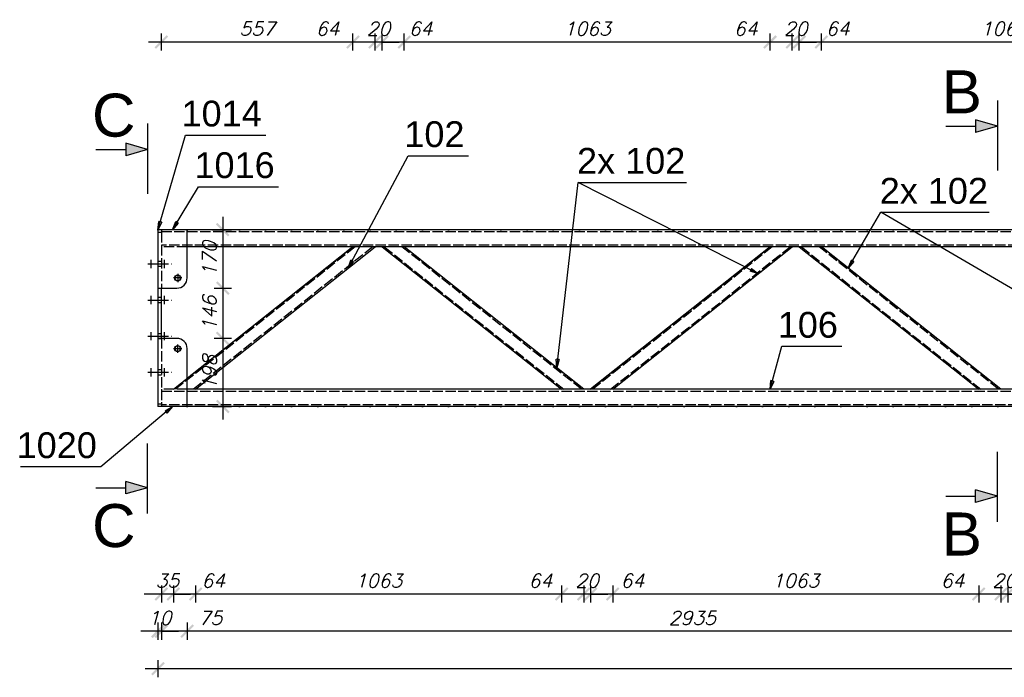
# Model space of a CAD drawing. Header units: millimetres. Extents: x 1814 to 94182, y 11562 to 49454.
# Tile 339 of 656: x 27329 to 27615, y 20967 to 21158. Entities that reach past the tile are written whole.
import ezdxf

# ---------------------------------------------------------------- set-up
doc = ezdxf.new("R2010")
doc.units = ezdxf.units.MM
doc.linetypes.add('ACAD_ISO02W100', pattern=[15, 12, -3])
doc.linetypes.add('ACAD_ISO04W100', pattern=[30, 24, -3, 0, -3])
doc.layers.add('wymiar', color=135, linetype='Continuous', lineweight=9)
doc.styles.add('ARIAL', font='arial.ttf')
doc.styles.add('CutSymbolDown', font='arial.ttf', dxfattribs={"height": 5})
doc.styles.add('CutSymbolUp', font='arial.ttf', dxfattribs={"height": 5})
doc.styles.add('WYMIARY', font='simplex.shx', dxfattribs={"oblique": 15})
doc.dimstyles.new('1-25', dxfattribs={"dimscale": 25, "dimtxt": 0.16, "dimasz": 0.2, "dimexe": 0.1, "dimexo": 0.1, "dimgap": 0.075, "dimtad": 1, "dimdec": 0, "dimlfac": 10, "dimrnd": 0.01, "dimzin": 9, "dimtxsty": 'WYMIARY', "dimblk": 'ARCHTICK', "dimcen": 0.2, "dimdle": 0.15, "dimadec": 1, "dimazin": 1, "dimtfac": 1, "dimtdec": 0, "dimtix": 1, "dimtmove": 2, "dimatfit": 3, "dimldrblk": 'ARCHTICK', "dimfxl": 0, "dimarcsym": 0})

# ---------------------------------------------------------------- blocks, each defined once
blk = doc.blocks.new('sectionup')
blk.add_hatch(color=256).paths.add_polyline_path([(-2.55, 0.73), (-2.55, -0.73), (0, 0)])
at = {"color": 7, "linetype": 'Continuous'}
for p, q in [((0, 3), (0, -5.15)), ((-6, 0), (-2.55, 0))]:
    blk.add_line(p, q, dxfattribs=at)
for p, q in [((0, 0), (-2.55, 0.73)), ((-2.55, 0.73), (-2.55, -0.73)), ((0, 0), (-2.55, -0.73))]:
    blk.add_line(p, q)
blk = doc.blocks.new('sectiondown')
blk.add_hatch(color=256).paths.add_polyline_path([(0, 0), (-2.55, 0.73), (-2.55, -0.73)])
at = {"color": 7, "linetype": 'Continuous'}
for p, q in [((0, -3), (0, 5.15)), ((-6, 0), (-2.55, 0))]:
    blk.add_line(p, q, dxfattribs=at)
for p, q in [((0, 0), (-2.55, 0.73)), ((-2.55, -0.73), (-2.55, 0.73)), ((0, 0), (-2.55, -0.73))]:
    blk.add_line(p, q)
blk = doc.blocks.new('_ARCHTICK')
at = {"color": 0, "linetype": 'ByBlock', "lineweight": -2}
blk.add_solid([(0.398, 0.309), (0.309, 0.398), (-0.309, -0.398), (-0.398, -0.309)], dxfattribs=at)
blk = doc.blocks.new('*D2713')
at = {"layer": 'Defpoints', "color": 0}
for p in [(27561.96, 21151.56), (27561.96, 21092.02), (27668.26, 21092.02)]:
    blk.add_point(p, dxfattribs=at)
at = {"layer": 'wymiar', "color": 0, "lineweight": -2}
for p, q in [((27561.96, 21149.06), (27561.96, 21154.06)), ((27668.26, 21149.06), (27668.26, 21154.06)), ((27672.01, 21151.56), (27558.21, 21151.56))]:
    blk.add_line(p, q, dxfattribs=at)
at = {"layer": 'wymiar', "color": 0, "lineweight": -2, "xscale": 5, "yscale": 5, "zscale": 5, "rotation": 180}
blk.add_blockref('_ARCHTICK', (27561.96, 21151.56), dxfattribs=at)
at = {"layer": 'wymiar', "color": 0, "lineweight": -2, "xscale": 5, "yscale": 5, "zscale": 5}
blk.add_blockref('_ARCHTICK', (27668.26, 21151.56), dxfattribs=at)
at = {"layer": 'wymiar', "color": 0, "insert": (27615.11, 21155.44), "char_height": 4, "attachment_point": 5, "style": 'WYMIARY'}
blk.add_mtext('1063', dxfattribs=at)
blk = doc.blocks.new('*D2714')
at = {"layer": 'Defpoints', "color": 0}
for p in [(27555.53, 21151.56), (27555.53, 21092.02), (27561.96, 21092.02)]:
    blk.add_point(p, dxfattribs=at)
at = {"layer": 'wymiar', "color": 0, "lineweight": -2}
for p, q in [((27555.53, 21149.06), (27555.53, 21154.06)), ((27561.96, 21149.06), (27561.96, 21154.06)), ((27565.71, 21151.56), (27551.78, 21151.56))]:
    blk.add_line(p, q, dxfattribs=at)
at = {"layer": 'wymiar', "color": 0, "lineweight": -2, "xscale": 5, "yscale": 5, "zscale": 5, "rotation": 180}
blk.add_blockref('_ARCHTICK', (27555.53, 21151.56), dxfattribs=at)
at = {"layer": 'wymiar', "color": 0, "lineweight": -2, "xscale": 5, "yscale": 5, "zscale": 5}
blk.add_blockref('_ARCHTICK', (27561.96, 21151.56), dxfattribs=at)
at = {"layer": 'wymiar', "color": 0, "insert": (27566.7, 21155.44), "char_height": 4, "attachment_point": 5, "style": 'WYMIARY'}
blk.add_mtext('64', dxfattribs=at)
blk = doc.blocks.new('*D2715')
at = {"layer": 'Defpoints', "color": 0}
for p in [(27553.49, 21151.56), (27553.49, 21092.02), (27555.53, 21092.02)]:
    blk.add_point(p, dxfattribs=at)
at = {"layer": 'wymiar', "color": 0, "lineweight": -2}
for p, q in [((27553.49, 21149.06), (27553.49, 21154.06)), ((27555.53, 21149.06), (27555.53, 21154.06)), ((27553.49, 21151.56), (27548.49, 21151.56)), ((27555.53, 21151.56), (27553.49, 21151.56)), ((27555.53, 21151.56), (27560.53, 21151.56))]:
    blk.add_line(p, q, dxfattribs=at)
at = {"layer": 'wymiar', "color": 0, "lineweight": -2, "xscale": 5, "yscale": 5, "zscale": 5}
blk.add_blockref('_ARCHTICK', (27553.49, 21151.56), dxfattribs=at)
at = {"layer": 'wymiar', "color": 0, "lineweight": -2, "xscale": 5, "yscale": 5, "zscale": 5, "rotation": 180}
blk.add_blockref('_ARCHTICK', (27555.53, 21151.56), dxfattribs=at)
at = {"layer": 'wymiar', "color": 0, "insert": (27554.51, 21155.44), "char_height": 4, "attachment_point": 5, "style": 'WYMIARY'}
blk.add_mtext('20', dxfattribs=at)
blk = doc.blocks.new('*D2716')
at = {"layer": 'Defpoints', "color": 0}
for p in [(27547.06, 21151.56), (27547.06, 21092.02), (27553.49, 21092.02)]:
    blk.add_point(p, dxfattribs=at)
at = {"layer": 'wymiar', "color": 0, "lineweight": -2}
for p, q in [((27547.06, 21149.06), (27547.06, 21154.06)), ((27553.49, 21149.06), (27553.49, 21154.06)), ((27557.24, 21151.56), (27543.31, 21151.56))]:
    blk.add_line(p, q, dxfattribs=at)
at = {"layer": 'wymiar', "color": 0, "lineweight": -2, "xscale": 5, "yscale": 5, "zscale": 5, "rotation": 180}
blk.add_blockref('_ARCHTICK', (27547.06, 21151.56), dxfattribs=at)
at = {"layer": 'wymiar', "color": 0, "lineweight": -2, "xscale": 5, "yscale": 5, "zscale": 5}
blk.add_blockref('_ARCHTICK', (27553.49, 21151.56), dxfattribs=at)
at = {"layer": 'wymiar', "color": 0, "insert": (27539.97, 21155.44), "char_height": 4, "attachment_point": 5, "style": 'WYMIARY'}
blk.add_mtext('64', dxfattribs=at)
blk = doc.blocks.new('*D2717')
at = {"layer": 'Defpoints', "color": 0}
for p in [(27440.76, 21151.56), (27440.76, 21092.02), (27547.06, 21092.02)]:
    blk.add_point(p, dxfattribs=at)
at = {"layer": 'wymiar', "color": 0, "lineweight": -2}
for p, q in [((27440.76, 21149.06), (27440.76, 21154.06)), ((27547.06, 21149.06), (27547.06, 21154.06)), ((27550.81, 21151.56), (27437.01, 21151.56))]:
    blk.add_line(p, q, dxfattribs=at)
at = {"layer": 'wymiar', "color": 0, "lineweight": -2, "xscale": 5, "yscale": 5, "zscale": 5, "rotation": 180}
blk.add_blockref('_ARCHTICK', (27440.76, 21151.56), dxfattribs=at)
at = {"layer": 'wymiar', "color": 0, "lineweight": -2, "xscale": 5, "yscale": 5, "zscale": 5}
blk.add_blockref('_ARCHTICK', (27547.06, 21151.56), dxfattribs=at)
at = {"layer": 'wymiar', "color": 0, "insert": (27493.91, 21155.44), "char_height": 4, "attachment_point": 5, "style": 'WYMIARY'}
blk.add_mtext('1063', dxfattribs=at)
blk = doc.blocks.new('*D2718')
at = {"layer": 'Defpoints', "color": 0}
for p in [(27434.33, 21151.56), (27434.33, 21092.02), (27440.76, 21092.02)]:
    blk.add_point(p, dxfattribs=at)
at = {"layer": 'wymiar', "color": 0, "lineweight": -2}
for p, q in [((27434.33, 21149.06), (27434.33, 21154.06)), ((27440.76, 21149.06), (27440.76, 21154.06)), ((27444.51, 21151.56), (27430.58, 21151.56))]:
    blk.add_line(p, q, dxfattribs=at)
at = {"layer": 'wymiar', "color": 0, "lineweight": -2, "xscale": 5, "yscale": 5, "zscale": 5, "rotation": 180}
blk.add_blockref('_ARCHTICK', (27434.33, 21151.56), dxfattribs=at)
at = {"layer": 'wymiar', "color": 0, "lineweight": -2, "xscale": 5, "yscale": 5, "zscale": 5}
blk.add_blockref('_ARCHTICK', (27440.76, 21151.56), dxfattribs=at)
at = {"layer": 'wymiar', "color": 0, "insert": (27445.52, 21155.44), "char_height": 4, "attachment_point": 5, "style": 'WYMIARY'}
blk.add_mtext('64', dxfattribs=at)
blk = doc.blocks.new('*D2719')
at = {"layer": 'Defpoints', "color": 0}
for p in [(27432.29, 21151.56), (27432.29, 21092.02), (27434.33, 21092.02)]:
    blk.add_point(p, dxfattribs=at)
at = {"layer": 'wymiar', "color": 0, "lineweight": -2}
for p, q in [((27432.29, 21149.06), (27432.29, 21154.06)), ((27434.33, 21149.06), (27434.33, 21154.06)), ((27432.29, 21151.56), (27427.29, 21151.56)), ((27434.33, 21151.56), (27432.29, 21151.56)), ((27434.33, 21151.56), (27439.33, 21151.56))]:
    blk.add_line(p, q, dxfattribs=at)
at = {"layer": 'wymiar', "color": 0, "lineweight": -2, "xscale": 5, "yscale": 5, "zscale": 5}
blk.add_blockref('_ARCHTICK', (27432.29, 21151.56), dxfattribs=at)
at = {"layer": 'wymiar', "color": 0, "lineweight": -2, "xscale": 5, "yscale": 5, "zscale": 5, "rotation": 180}
blk.add_blockref('_ARCHTICK', (27434.33, 21151.56), dxfattribs=at)
at = {"layer": 'wymiar', "color": 0, "insert": (27433.31, 21155.44), "char_height": 4, "attachment_point": 5, "style": 'WYMIARY'}
blk.add_mtext('20', dxfattribs=at)
blk = doc.blocks.new('*D2720')
at = {"layer": 'Defpoints', "color": 0}
for p in [(27425.86, 21151.56), (27425.86, 21092.02), (27432.29, 21092.02)]:
    blk.add_point(p, dxfattribs=at)
at = {"layer": 'wymiar', "color": 0, "lineweight": -2}
for p, q in [((27425.86, 21149.06), (27425.86, 21154.06)), ((27432.29, 21149.06), (27432.29, 21154.06)), ((27436.04, 21151.56), (27422.11, 21151.56))]:
    blk.add_line(p, q, dxfattribs=at)
at = {"layer": 'wymiar', "color": 0, "lineweight": -2, "xscale": 5, "yscale": 5, "zscale": 5, "rotation": 180}
blk.add_blockref('_ARCHTICK', (27425.86, 21151.56), dxfattribs=at)
at = {"layer": 'wymiar', "color": 0, "lineweight": -2, "xscale": 5, "yscale": 5, "zscale": 5}
blk.add_blockref('_ARCHTICK', (27432.29, 21151.56), dxfattribs=at)
at = {"layer": 'wymiar', "color": 0, "insert": (27418.49, 21155.44), "char_height": 4, "attachment_point": 5, "style": 'WYMIARY'}
blk.add_mtext('64', dxfattribs=at)
blk = doc.blocks.new('*D2721')
at = {"layer": 'Defpoints', "color": 0}
for p in [(27370.21, 21151.56), (27370.21, 21097.02), (27425.86, 21092.02)]:
    blk.add_point(p, dxfattribs=at)
at = {"layer": 'wymiar', "color": 0, "lineweight": -2}
for p, q in [((27370.21, 21149.06), (27370.21, 21154.06)), ((27425.86, 21149.06), (27425.86, 21154.06)), ((27429.61, 21151.56), (27366.46, 21151.56))]:
    blk.add_line(p, q, dxfattribs=at)
at = {"layer": 'wymiar', "color": 0, "lineweight": -2, "xscale": 5, "yscale": 5, "zscale": 5, "rotation": 180}
blk.add_blockref('_ARCHTICK', (27370.21, 21151.56), dxfattribs=at)
at = {"layer": 'wymiar', "color": 0, "lineweight": -2, "xscale": 5, "yscale": 5, "zscale": 5}
blk.add_blockref('_ARCHTICK', (27425.86, 21151.56), dxfattribs=at)
at = {"layer": 'wymiar', "color": 0, "insert": (27398.04, 21155.44), "char_height": 4, "attachment_point": 5, "style": 'WYMIARY'}
blk.add_mtext('557', dxfattribs=at)
blk = doc.blocks.new('*D2750')
at = {"layer": 'Defpoints', "color": 0}
for p in [(27616.11, 21050.62), (27622.54, 21050.62), (27616.11, 20991.12)]:
    blk.add_point(p, dxfattribs=at)
at = {"layer": 'wymiar', "color": 0, "lineweight": -2}
for p, q in [((27616.11, 20993.62), (27616.11, 20988.62)), ((27622.54, 20993.62), (27622.54, 20988.62)), ((27626.29, 20991.12), (27612.36, 20991.12))]:
    blk.add_line(p, q, dxfattribs=at)
at = {"layer": 'wymiar', "color": 0, "lineweight": -2, "xscale": 5, "yscale": 5, "zscale": 5, "rotation": 180}
blk.add_blockref('_ARCHTICK', (27616.11, 20991.12), dxfattribs=at)
at = {"layer": 'wymiar', "color": 0, "lineweight": -2, "xscale": 5, "yscale": 5, "zscale": 5}
blk.add_blockref('_ARCHTICK', (27622.54, 20991.12), dxfattribs=at)
at = {"layer": 'wymiar', "color": 0, "insert": (27626.82, 20995), "char_height": 4, "attachment_point": 5, "style": 'WYMIARY'}
blk.add_mtext('64', dxfattribs=at)
blk = doc.blocks.new('*D2751')
at = {"layer": 'Defpoints', "color": 0}
for p in [(27614.11, 21050.62), (27616.11, 21050.62), (27614.11, 20991.12)]:
    blk.add_point(p, dxfattribs=at)
at = {"layer": 'wymiar', "color": 0, "lineweight": -2}
for p, q in [((27614.11, 20993.62), (27614.11, 20988.62)), ((27616.11, 20993.62), (27616.11, 20988.62)), ((27614.11, 20991.12), (27609.11, 20991.12)), ((27616.11, 20991.12), (27614.11, 20991.12)), ((27616.11, 20991.12), (27621.11, 20991.12))]:
    blk.add_line(p, q, dxfattribs=at)
at = {"layer": 'wymiar', "color": 0, "lineweight": -2, "xscale": 5, "yscale": 5, "zscale": 5}
blk.add_blockref('_ARCHTICK', (27614.11, 20991.12), dxfattribs=at)
at = {"layer": 'wymiar', "color": 0, "lineweight": -2, "xscale": 5, "yscale": 5, "zscale": 5, "rotation": 180}
blk.add_blockref('_ARCHTICK', (27616.11, 20991.12), dxfattribs=at)
at = {"layer": 'wymiar', "color": 0, "insert": (27615.11, 20995), "char_height": 4, "attachment_point": 5, "style": 'WYMIARY'}
blk.add_mtext('20', dxfattribs=at)
blk = doc.blocks.new('*D2752')
at = {"layer": 'Defpoints', "color": 0}
for p in [(27607.68, 21050.62), (27614.11, 21050.62), (27607.68, 20991.12)]:
    blk.add_point(p, dxfattribs=at)
at = {"layer": 'wymiar', "color": 0, "lineweight": -2}
for p, q in [((27607.68, 20993.62), (27607.68, 20988.62)), ((27614.11, 20993.62), (27614.11, 20988.62)), ((27617.86, 20991.12), (27603.93, 20991.12))]:
    blk.add_line(p, q, dxfattribs=at)
at = {"layer": 'wymiar', "color": 0, "lineweight": -2, "xscale": 5, "yscale": 5, "zscale": 5, "rotation": 180}
blk.add_blockref('_ARCHTICK', (27607.68, 20991.12), dxfattribs=at)
at = {"layer": 'wymiar', "color": 0, "lineweight": -2, "xscale": 5, "yscale": 5, "zscale": 5}
blk.add_blockref('_ARCHTICK', (27614.11, 20991.12), dxfattribs=at)
at = {"layer": 'wymiar', "color": 0, "insert": (27600.07, 20995), "char_height": 4, "attachment_point": 5, "style": 'WYMIARY'}
blk.add_mtext('64', dxfattribs=at)
blk = doc.blocks.new('*D2753')
at = {"layer": 'Defpoints', "color": 0}
for p in [(27501.34, 21050.62), (27607.68, 21050.62), (27501.34, 20991.12)]:
    blk.add_point(p, dxfattribs=at)
at = {"layer": 'wymiar', "color": 0, "lineweight": -2}
for p, q in [((27501.34, 20993.62), (27501.34, 20988.62)), ((27607.68, 20993.62), (27607.68, 20988.62)), ((27611.43, 20991.12), (27497.59, 20991.12))]:
    blk.add_line(p, q, dxfattribs=at)
at = {"layer": 'wymiar', "color": 0, "lineweight": -2, "xscale": 5, "yscale": 5, "zscale": 5, "rotation": 180}
blk.add_blockref('_ARCHTICK', (27501.34, 20991.12), dxfattribs=at)
at = {"layer": 'wymiar', "color": 0, "lineweight": -2, "xscale": 5, "yscale": 5, "zscale": 5}
blk.add_blockref('_ARCHTICK', (27607.68, 20991.12), dxfattribs=at)
at = {"layer": 'wymiar', "color": 0, "insert": (27554.51, 20995), "char_height": 4, "attachment_point": 5, "style": 'WYMIARY'}
blk.add_mtext('1063', dxfattribs=at)
blk = doc.blocks.new('*D2754')
at = {"layer": 'Defpoints', "color": 0}
for p in [(27494.91, 21050.62), (27501.34, 21050.62), (27494.91, 20991.12)]:
    blk.add_point(p, dxfattribs=at)
at = {"layer": 'wymiar', "color": 0, "lineweight": -2}
for p, q in [((27494.91, 20993.62), (27494.91, 20988.62)), ((27501.34, 20993.62), (27501.34, 20988.62)), ((27505.09, 20991.12), (27491.16, 20991.12))]:
    blk.add_line(p, q, dxfattribs=at)
at = {"layer": 'wymiar', "color": 0, "lineweight": -2, "xscale": 5, "yscale": 5, "zscale": 5, "rotation": 180}
blk.add_blockref('_ARCHTICK', (27494.91, 20991.12), dxfattribs=at)
at = {"layer": 'wymiar', "color": 0, "lineweight": -2, "xscale": 5, "yscale": 5, "zscale": 5}
blk.add_blockref('_ARCHTICK', (27501.34, 20991.12), dxfattribs=at)
at = {"layer": 'wymiar', "color": 0, "insert": (27507.06, 20995), "char_height": 4, "attachment_point": 5, "style": 'WYMIARY'}
blk.add_mtext('64', dxfattribs=at)
blk = doc.blocks.new('*D2755')
at = {"layer": 'Defpoints', "color": 0}
for p in [(27492.91, 21050.62), (27494.91, 21050.62), (27492.91, 20991.12)]:
    blk.add_point(p, dxfattribs=at)
at = {"layer": 'wymiar', "color": 0, "lineweight": -2}
for p, q in [((27492.91, 20993.62), (27492.91, 20988.62)), ((27494.91, 20993.62), (27494.91, 20988.62)), ((27492.91, 20991.12), (27487.91, 20991.12)), ((27494.91, 20991.12), (27492.91, 20991.12)), ((27494.91, 20991.12), (27499.91, 20991.12))]:
    blk.add_line(p, q, dxfattribs=at)
at = {"layer": 'wymiar', "color": 0, "lineweight": -2, "xscale": 5, "yscale": 5, "zscale": 5}
blk.add_blockref('_ARCHTICK', (27492.91, 20991.12), dxfattribs=at)
at = {"layer": 'wymiar', "color": 0, "lineweight": -2, "xscale": 5, "yscale": 5, "zscale": 5, "rotation": 180}
blk.add_blockref('_ARCHTICK', (27494.91, 20991.12), dxfattribs=at)
at = {"layer": 'wymiar', "color": 0, "insert": (27493.91, 20995), "char_height": 4, "attachment_point": 5, "style": 'WYMIARY'}
blk.add_mtext('20', dxfattribs=at)
blk = doc.blocks.new('*D2756')
at = {"layer": 'Defpoints', "color": 0}
for p in [(27486.48, 21050.62), (27492.91, 21050.62), (27486.48, 20991.12)]:
    blk.add_point(p, dxfattribs=at)
at = {"layer": 'wymiar', "color": 0, "lineweight": -2}
for p, q in [((27486.48, 20993.62), (27486.48, 20988.62)), ((27492.91, 20993.62), (27492.91, 20988.62)), ((27496.66, 20991.12), (27482.73, 20991.12))]:
    blk.add_line(p, q, dxfattribs=at)
at = {"layer": 'wymiar', "color": 0, "lineweight": -2, "xscale": 5, "yscale": 5, "zscale": 5, "rotation": 180}
blk.add_blockref('_ARCHTICK', (27486.48, 20991.12), dxfattribs=at)
at = {"layer": 'wymiar', "color": 0, "lineweight": -2, "xscale": 5, "yscale": 5, "zscale": 5}
blk.add_blockref('_ARCHTICK', (27492.91, 20991.12), dxfattribs=at)
at = {"layer": 'wymiar', "color": 0, "insert": (27480.33, 20995), "char_height": 4, "attachment_point": 5, "style": 'WYMIARY'}
blk.add_mtext('64', dxfattribs=at)
blk = doc.blocks.new('*D2757')
at = {"layer": 'Defpoints', "color": 0}
for p in [(27380.14, 21050.62), (27486.48, 21050.62), (27380.14, 20991.12)]:
    blk.add_point(p, dxfattribs=at)
at = {"layer": 'wymiar', "color": 0, "lineweight": -2}
for p, q in [((27380.14, 20993.62), (27380.14, 20988.62)), ((27486.48, 20993.62), (27486.48, 20988.62)), ((27490.23, 20991.12), (27376.39, 20991.12))]:
    blk.add_line(p, q, dxfattribs=at)
at = {"layer": 'wymiar', "color": 0, "lineweight": -2, "xscale": 5, "yscale": 5, "zscale": 5, "rotation": 180}
blk.add_blockref('_ARCHTICK', (27380.14, 20991.12), dxfattribs=at)
at = {"layer": 'wymiar', "color": 0, "lineweight": -2, "xscale": 5, "yscale": 5, "zscale": 5}
blk.add_blockref('_ARCHTICK', (27486.48, 20991.12), dxfattribs=at)
at = {"layer": 'wymiar', "color": 0, "insert": (27433.31, 20995), "char_height": 4, "attachment_point": 5, "style": 'WYMIARY'}
blk.add_mtext('1063', dxfattribs=at)
blk = doc.blocks.new('*D2758')
at = {"layer": 'Defpoints', "color": 0}
for p in [(27373.71, 21050.62), (27380.14, 21050.62), (27373.71, 20991.12)]:
    blk.add_point(p, dxfattribs=at)
at = {"layer": 'wymiar', "color": 0, "lineweight": -2}
for p, q in [((27373.71, 20993.62), (27373.71, 20988.62)), ((27380.14, 20993.62), (27380.14, 20988.62)), ((27383.89, 20991.12), (27369.96, 20991.12))]:
    blk.add_line(p, q, dxfattribs=at)
at = {"layer": 'wymiar', "color": 0, "lineweight": -2, "xscale": 5, "yscale": 5, "zscale": 5, "rotation": 180}
blk.add_blockref('_ARCHTICK', (27373.71, 20991.12), dxfattribs=at)
at = {"layer": 'wymiar', "color": 0, "lineweight": -2, "xscale": 5, "yscale": 5, "zscale": 5}
blk.add_blockref('_ARCHTICK', (27380.14, 20991.12), dxfattribs=at)
at = {"layer": 'wymiar', "color": 0, "insert": (27385.27, 20995), "char_height": 4, "attachment_point": 5, "style": 'WYMIARY'}
blk.add_mtext('64', dxfattribs=at)
blk = doc.blocks.new('*D2759')
at = {"layer": 'Defpoints', "color": 0}
for p in [(27370.21, 21050.62), (27373.71, 21050.62), (27370.21, 20991.12)]:
    blk.add_point(p, dxfattribs=at)
at = {"layer": 'wymiar', "color": 0, "lineweight": -2}
for p, q in [((27370.21, 20993.62), (27370.21, 20988.62)), ((27373.71, 20993.62), (27373.71, 20988.62)), ((27370.21, 20991.12), (27365.21, 20991.12)), ((27373.71, 20991.12), (27370.21, 20991.12)), ((27373.71, 20991.12), (27378.71, 20991.12))]:
    blk.add_line(p, q, dxfattribs=at)
at = {"layer": 'wymiar', "color": 0, "lineweight": -2, "xscale": 5, "yscale": 5, "zscale": 5}
blk.add_blockref('_ARCHTICK', (27370.21, 20991.12), dxfattribs=at)
at = {"layer": 'wymiar', "color": 0, "lineweight": -2, "xscale": 5, "yscale": 5, "zscale": 5, "rotation": 180}
blk.add_blockref('_ARCHTICK', (27373.71, 20991.12), dxfattribs=at)
at = {"layer": 'wymiar', "color": 0, "insert": (27371.96, 20995), "char_height": 4, "attachment_point": 5, "style": 'WYMIARY'}
blk.add_mtext('35', dxfattribs=at)
blk = doc.blocks.new('*D2763')
at = {"layer": 'Defpoints', "color": 0}
for p in [(27671.21, 21051.85), (27377.71, 21045.62), (27377.71, 20980.3)]:
    blk.add_point(p, dxfattribs=at)
at = {"layer": 'wymiar', "color": 0, "lineweight": -2}
for p, q in [((27674.96, 20980.3), (27373.96, 20980.3)), ((27377.71, 20982.8), (27377.71, 20977.8)), ((27671.21, 20982.8), (27671.21, 20977.8))]:
    blk.add_line(p, q, dxfattribs=at)
at = {"layer": 'wymiar', "color": 0, "lineweight": -2, "xscale": 5, "yscale": 5, "zscale": 5, "rotation": 180}
blk.add_blockref('_ARCHTICK', (27377.71, 20980.3), dxfattribs=at)
at = {"layer": 'wymiar', "color": 0, "lineweight": -2, "xscale": 5, "yscale": 5, "zscale": 5}
blk.add_blockref('_ARCHTICK', (27671.21, 20980.3), dxfattribs=at)
at = {"layer": 'wymiar', "color": 0, "insert": (27524.46, 20984.18), "char_height": 4, "attachment_point": 5, "style": 'WYMIARY'}
blk.add_mtext('2935', dxfattribs=at)
blk = doc.blocks.new('*D2764')
at = {"layer": 'Defpoints', "color": 0}
for p in [(27370.21, 21045.62), (27377.71, 21045.62), (27370.21, 20980.3)]:
    blk.add_point(p, dxfattribs=at)
at = {"layer": 'wymiar', "color": 0, "lineweight": -2}
for p, q in [((27381.46, 20980.3), (27366.46, 20980.3)), ((27370.21, 20982.8), (27370.21, 20977.8)), ((27377.71, 20982.8), (27377.71, 20977.8))]:
    blk.add_line(p, q, dxfattribs=at)
at = {"layer": 'wymiar', "color": 0, "lineweight": -2, "xscale": 5, "yscale": 5, "zscale": 5, "rotation": 180}
blk.add_blockref('_ARCHTICK', (27370.21, 20980.3), dxfattribs=at)
at = {"layer": 'wymiar', "color": 0, "lineweight": -2, "xscale": 5, "yscale": 5, "zscale": 5}
blk.add_blockref('_ARCHTICK', (27377.71, 20980.3), dxfattribs=at)
at = {"layer": 'wymiar', "color": 0, "insert": (27384.45, 20984.18), "char_height": 4, "attachment_point": 5, "style": 'WYMIARY'}
blk.add_mtext('75', dxfattribs=at)
blk = doc.blocks.new('*D2765')
at = {"layer": 'Defpoints', "color": 0}
for p in [(27369.21, 21045.62), (27370.21, 21045.62), (27369.21, 20980.3)]:
    blk.add_point(p, dxfattribs=at)
at = {"layer": 'wymiar', "color": 0, "lineweight": -2}
for p, q in [((27369.21, 20980.3), (27364.21, 20980.3)), ((27369.21, 20982.8), (27369.21, 20977.8)), ((27370.21, 20980.3), (27369.21, 20980.3)), ((27370.21, 20982.8), (27370.21, 20977.8)), ((27370.21, 20980.3), (27375.21, 20980.3))]:
    blk.add_line(p, q, dxfattribs=at)
at = {"layer": 'wymiar', "color": 0, "lineweight": -2, "xscale": 5, "yscale": 5, "zscale": 5}
blk.add_blockref('_ARCHTICK', (27369.21, 20980.3), dxfattribs=at)
at = {"layer": 'wymiar', "color": 0, "lineweight": -2, "xscale": 5, "yscale": 5, "zscale": 5, "rotation": 180}
blk.add_blockref('_ARCHTICK', (27370.21, 20980.3), dxfattribs=at)
at = {"layer": 'wymiar', "color": 0, "insert": (27369.71, 20984.18), "char_height": 4, "attachment_point": 5, "style": 'WYMIARY'}
blk.add_mtext('10', dxfattribs=at)
blk = doc.blocks.new('*D2766')
at = {"layer": 'Defpoints', "color": 0}
for p in [(27369.21, 21045.62), (28129.21, 21045.62), (27369.21, 20969.41)]:
    blk.add_point(p, dxfattribs=at)
at = {"layer": 'wymiar', "color": 0, "lineweight": -2}
for p, q in [((27369.21, 20971.91), (27369.21, 20966.91)), ((28129.21, 20971.91), (28129.21, 20966.91)), ((28132.96, 20969.41), (27365.46, 20969.41))]:
    blk.add_line(p, q, dxfattribs=at)
at = {"layer": 'wymiar', "color": 0, "lineweight": -2, "xscale": 5, "yscale": 5, "zscale": 5, "rotation": 180}
blk.add_blockref('_ARCHTICK', (27369.21, 20969.41), dxfattribs=at)
at = {"layer": 'wymiar', "color": 0, "lineweight": -2, "xscale": 5, "yscale": 5, "zscale": 5}
blk.add_blockref('_ARCHTICK', (28129.21, 20969.41), dxfattribs=at)
at = {"layer": 'wymiar', "color": 0, "insert": (27749.21, 20973.28), "char_height": 4, "attachment_point": 5, "style": 'WYMIARY'}
blk.add_mtext('7600', dxfattribs=at)
blk = doc.blocks.new('*D2770')
at = {"layer": 'Defpoints', "color": 0}
for p in [(27377.71, 21097.02), (27371.96, 21080.03), (27388.05, 21080.03)]:
    blk.add_point(p, dxfattribs=at)
at = {"layer": 'wymiar', "color": 0, "lineweight": -2}
for p, q in [((27388.05, 21100.77), (27388.05, 21076.28)), ((27385.55, 21097.02), (27390.55, 21097.02)), ((27385.55, 21080.03), (27390.55, 21080.03))]:
    blk.add_line(p, q, dxfattribs=at)
at = {"layer": 'wymiar', "color": 0, "lineweight": -2, "xscale": 5, "yscale": 5, "zscale": 5}
for p, rotation in [((27388.05, 21097.02), 90), ((27388.05, 21080.03), 270)]:
    blk.add_blockref('_ARCHTICK', p, dxfattribs=dict(at, rotation=rotation))
at = {"layer": 'wymiar', "color": 0, "insert": (27384.18, 21088.52), "char_height": 4, "attachment_point": 5, "rotation": 90, "style": 'WYMIARY'}
blk.add_mtext('170', dxfattribs=at)
blk = doc.blocks.new('*D2771')
at = {"layer": 'Defpoints', "color": 0}
for p in [(27371.96, 21080.03), (27374.71, 21065.44), (27388.05, 21065.44)]:
    blk.add_point(p, dxfattribs=at)
at = {"layer": 'wymiar', "color": 0, "lineweight": -2}
for p, q in [((27388.05, 21083.78), (27388.05, 21061.69)), ((27385.55, 21080.03), (27390.55, 21080.03)), ((27385.55, 21065.44), (27390.55, 21065.44))]:
    blk.add_line(p, q, dxfattribs=at)
at = {"layer": 'wymiar', "color": 0, "lineweight": -2, "xscale": 5, "yscale": 5, "zscale": 5}
for p, rotation in [((27388.05, 21080.03), 90), ((27388.05, 21065.44), 270)]:
    blk.add_blockref('_ARCHTICK', p, dxfattribs=dict(at, rotation=rotation))
at = {"layer": 'wymiar', "color": 0, "insert": (27384.18, 21072.73), "char_height": 4, "attachment_point": 5, "rotation": 90, "style": 'WYMIARY'}
blk.add_mtext('146', dxfattribs=at)
blk = doc.blocks.new('*D2772')
at = {"layer": 'Defpoints', "color": 0}
for p in [(27374.71, 21065.44), (27373.46, 21045.62), (27388.05, 21045.62)]:
    blk.add_point(p, dxfattribs=at)
at = {"layer": 'wymiar', "color": 0, "lineweight": -2}
for p, q in [((27388.05, 21069.19), (27388.05, 21041.87)), ((27385.55, 21065.44), (27390.55, 21065.44)), ((27385.55, 21045.62), (27390.55, 21045.62))]:
    blk.add_line(p, q, dxfattribs=at)
at = {"layer": 'wymiar', "color": 0, "lineweight": -2, "xscale": 5, "yscale": 5, "zscale": 5}
for p, rotation in [((27388.05, 21065.44), 90), ((27388.05, 21045.62), 270)]:
    blk.add_blockref('_ARCHTICK', p, dxfattribs=dict(at, rotation=rotation))
at = {"layer": 'wymiar', "color": 0, "insert": (27384.18, 21055.53), "char_height": 4, "attachment_point": 5, "rotation": 90, "style": 'WYMIARY'}
blk.add_mtext('198', dxfattribs=at)

msp = doc.modelspace()

# ---------------------------------------------------------------- linework, layer by layer
at = {"color": 7}
for p, q in [((27485.077, 21056.837), (27491.28, 21110.781)), ((27569.791, 21085.802), (27579.223, 21102.072))]:
    msp.add_line(p, q, dxfattribs=at)
at = {"color": 0, "linetype": 'ByBlock', "lineweight": -2}
for p, q in [((27369.209, 21096.91, -689.676), (27369.505, 21099.427, -689.676)), ((27370.305, 21099.195, -689.676), (27369.209, 21096.91, -689.676)), ((27370.305, 21099.195, -689.676), (27369.505, 21099.427, -689.676)), ((27373.458, 21097.02, -688.176), (27374.387, 21099.378, -688.176)), ((27375.102, 21098.949, -688.176), (27373.458, 21097.02, -688.176)), ((27375.102, 21098.949, -688.176), (27374.387, 21099.378, -688.176)), ((27424.46, 21085.802, -690.176), (27425.27, 21088.204, -690.176)), ((27426.005, 21087.811, -690.176), (27424.46, 21085.802, -690.176)), ((27426.005, 21087.811, -690.176), (27425.27, 21088.204, -690.176)), ((27569.791, 21085.802, -690.176), (27570.685, 21088.174, -690.176)), ((27571.406, 21087.756, -690.176), (27569.791, 21085.802, -690.176)), ((27571.406, 21087.756, -690.176), (27570.685, 21088.174, -690.176)), ((27541.62, 21085.717, -690.176), (27541.243, 21084.974, -690.176)), ((27543.661, 21084.215, -690.176), (27541.243, 21084.974, -690.176)), ((27541.62, 21085.717, -690.176), (27543.661, 21084.215, -690.176)), ((27485.077, 21056.837, -690.176), (27484.949, 21059.368, -690.176)), ((27485.777, 21059.273, -690.176), (27484.949, 21059.368, -690.176)), ((27485.777, 21059.273, -690.176), (27485.077, 21056.837, -690.176)), ((27547.079, 21050.62, -689.676), (27547.323, 21053.142, -689.676)), ((27548.128, 21052.927, -689.676), (27547.079, 21050.62, -689.676)), ((27548.128, 21052.927, -689.676), (27547.323, 21053.142, -689.676)), ((27371.275, 21044.332, -688.176), (27373.458, 21045.62, -688.176)), ((27371.275, 21044.332, -688.176), (27371.81, 21043.694, -688.176)), ((27373.458, 21045.62, -688.176), (27371.81, 21043.694, -688.176))]:
    msp.add_line(p, q, dxfattribs=at)
at = {"color": 145, "linetype": 'Continuous', "ltscale": 0.25}
for p, q in [((27377.708, 21097.02), (27369.208, 21097.02)), ((27369.208, 21097.02), (27369.208, 21080.026)), ((27671.21, 21097.02), (27377.708, 21097.02)), ((27377.708, 21083.026), (27377.708, 21097.02)), ((27671.21, 21092.02), (27377.708, 21092.02)), ((27425.859, 21092.019), (27377.708, 21053.794)), ((27380.143, 21050.62), (27432.292, 21092.019)), ((27434.326, 21092.019), (27486.476, 21050.62)), ((27492.909, 21050.62), (27440.759, 21092.019)), ((27547.059, 21092.019), (27494.909, 21050.62)), ((27501.343, 21050.62), (27553.492, 21092.019)), ((27555.526, 21092.019), (27607.676, 21050.62)), ((27614.109, 21050.62), (27561.959, 21092.019)), ((27369.208, 21080.026), (27374.708, 21080.026)), ((27369.209, 21080.026), (27369.209, 21065.439)), ((27370.209, 21065.439), (27370.209, 21080.026)), ((27374.708, 21065.439), (27369.208, 21065.439)), ((27369.208, 21065.439), (27369.208, 21045.62)), ((27377.708, 21045.62), (27377.708, 21062.439)), ((27671.21, 21050.62), (27377.708, 21050.62)), ((27377.708, 21045.62), (27369.208, 21045.62)), ((27671.21, 21045.62), (27377.708, 21045.62))]:
    msp.add_line(p, q, dxfattribs=at)
at = {"color": 84, "linetype": 'ACAD_ISO02W100', "ltscale": 0.25}
for p, q in [((27369.209, 21097.02), (27369.209, 21096.8)), ((27369.209, 21096.8), (27369.209, 21096.27)), ((27369.209, 21096.27), (27370.209, 21096.27)), ((27369.209, 21096.27), (27369.209, 21080.026)), ((27370.209, 21097.02), (27370.209, 21096.27)), ((27370.209, 21096.52), (28129.209, 21096.52)), ((27370.209, 21096.27), (27370.209, 21080.026)), ((28129.209, 21092.52), (27370.209, 21092.52)), ((27377.708, 21092.02), (27370.209, 21092.02)), ((27426.502, 21092.019), (27374.353, 21050.62)), ((27431.649, 21092.019), (27379.499, 21050.62)), ((27434.969, 21092.019), (27487.119, 21050.62)), ((27492.266, 21050.62), (27440.116, 21092.019)), ((27547.702, 21092.019), (27495.553, 21050.62)), ((27500.699, 21050.62), (27552.849, 21092.019)), ((27556.169, 21092.019), (27608.319, 21050.62)), ((27613.466, 21050.62), (27561.316, 21092.019)), ((27370.209, 21087.77), (27369.209, 21087.77)), ((27369.209, 21086.369), (27370.209, 21086.369)), ((27370.209, 21077.27), (27369.209, 21077.27)), ((27369.209, 21075.869), (27370.209, 21075.869)), ((27370.209, 21066.77), (27369.209, 21066.77)), ((27369.209, 21065.439), (27369.209, 21046.37)), ((27369.209, 21065.369), (27370.209, 21065.369)), ((27370.209, 21065.439), (27370.209, 21046.37)), ((27370.209, 21056.27), (27369.209, 21056.27)), ((27369.209, 21054.869), (27370.209, 21054.869)), ((27373.709, 21050.62), (27377.708, 21053.794)), ((27377.708, 21050.62), (27370.21, 21050.62)), ((27370.21, 21050.62), (27370.21, 21045.62)), ((27370.21, 21050.12), (28129.209, 21050.12)), ((27369.209, 21046.37), (27370.209, 21046.37)), ((27369.209, 21046.37), (27369.209, 21045.839)), ((27370.209, 21046.37), (27370.209, 21045.839)), ((28129.209, 21046.12), (27370.21, 21046.12)), ((27369.209, 21045.839), (27369.209, 21045.62)), ((27370.209, 21045.839), (27370.209, 21045.62))]:
    msp.add_line(p, q, dxfattribs=at)
at = {"color": 10, "linetype": 'ACAD_ISO04W100', "ltscale": 0.25}
for p, q in [((28129.209, 21097.02), (27370.209, 21097.02)), ((27373.709, 21050.62), (27425.859, 21092.02)), ((27492.909, 21050.62), (27440.759, 21092.019)), ((27494.909, 21050.62), (27547.059, 21092.02)), ((27614.109, 21050.62), (27561.959, 21092.019)), ((27366.257, 21087.07), (27373.662, 21087.07)), ((27367.257, 21085.87), (27367.257, 21088.27)), ((27367.257, 21087.07), (27367.257, 21087.07)), ((27371.162, 21085.87), (27371.162, 21088.27)), ((27371.162, 21087.07), (27371.162, 21087.07)), ((27367.257, 21075.37), (27367.257, 21077.77)), ((27371.162, 21075.37), (27371.162, 21077.77)), ((27366.257, 21076.57), (27373.662, 21076.57)), ((27367.257, 21076.57), (27367.257, 21076.57)), ((27371.162, 21076.57), (27371.162, 21076.57)), ((27366.257, 21066.07), (27373.662, 21066.07)), ((27367.257, 21064.87), (27367.257, 21067.27)), ((27367.257, 21066.07), (27367.257, 21066.07)), ((27371.162, 21064.87), (27371.162, 21067.27)), ((27371.162, 21066.07), (27371.162, 21066.07)), ((27366.257, 21055.57), (27373.662, 21055.57)), ((27367.257, 21054.37), (27367.257, 21056.77)), ((27367.257, 21055.57), (27367.257, 21055.57)), ((27371.162, 21054.37), (27371.162, 21056.77)), ((27371.162, 21055.57), (27371.162, 21055.57)), ((28129.209, 21045.62), (27370.21, 21045.62))]:
    msp.add_line(p, q, dxfattribs=at)
at = {"color": 7}
for points in [[(27369.209, 21096.91), (27377.209, 21124.52), (27400.517, 21124.52)], [(27424.46, 21085.802), (27441.931, 21118.533), (27459.412, 21118.533)], [(27373.458, 21097.02), (27380.958, 21109.52), (27404.266, 21109.52)], [(27543.661, 21084.215), (27491.28, 21110.781), (27522.738, 21110.781)], [(27637.835, 21067.867), (27579.223, 21102.072), (27610.681, 21102.072)], [(27547.079, 21050.62), (27550.428, 21063.12), (27567.909, 21063.12)], [(27373.458, 21045.62), (27352.591, 21028.12), (27329.283, 21028.12)]]:
    msp.add_lwpolyline(points, dxfattribs=at)
at = {"color": 7, "linetype": 'Continuous', "ltscale": 0.25}
for points in [[(27374.958, 21084.185), (27374.958, 21082.985), (27373.758, 21082.985)], [(27374.958, 21082.185), (27375.264, 21082.245), (27375.524, 21082.419), (27375.697, 21082.678), (27375.758, 21082.985), (27375.697, 21083.291), (27375.524, 21083.55), (27375.264, 21083.724), (27374.958, 21083.785), (27374.652, 21083.724), (27374.392, 21083.55), (27374.219, 21083.291), (27374.158, 21082.985), (27374.219, 21082.678), (27374.392, 21082.419), (27374.652, 21082.245), (27374.958, 21082.185)], [(27376.158, 21082.985), (27374.958, 21082.985), (27374.958, 21081.785)], [(27373.758, 21062.439), (27374.958, 21062.439), (27374.958, 21063.639)], [(27374.958, 21063.239), (27374.652, 21063.178), (27374.392, 21063.005), (27374.219, 21062.745), (27374.158, 21062.439), (27374.219, 21062.133), (27374.392, 21061.873), (27374.652, 21061.7), (27374.958, 21061.639), (27375.264, 21061.7), (27375.524, 21061.873), (27375.697, 21062.133), (27375.758, 21062.439), (27375.697, 21062.745), (27375.524, 21063.005), (27375.264, 21063.178), (27374.958, 21063.239)], [(27374.958, 21061.239), (27374.958, 21062.439), (27376.158, 21062.439)]]:
    msp.add_lwpolyline(points, dxfattribs=at)
at = {"color": 145, "linetype": 'Continuous', "ltscale": 0.25}
for centre in [(27374.958, 21082.985), (27374.958, 21062.439)]:
    msp.add_circle(centre, 0.9, dxfattribs=at)
for centre, start, end in [((27374.708, 21083.026), 270, 360), ((27374.708, 21062.439), 0, 90)]:
    msp.add_arc(centre, 3, start, end, dxfattribs=at)

# ---------------------------------------------------------------- block references
at = {"xscale": 2.5, "yscale": 2.5, "zscale": 2.5}
for name, p in [('sectionup', (27613.11, 21127.117, -302.824)), ('sectionup', (27366.209, 21120.339, -302.824)), ('sectiondown', (27366.209, 21022.033, -302.824)), ('sectiondown', (27613.11, 21019.582, -302.824))]:
    msp.add_blockref(name, p, dxfattribs=at)

# ---------------------------------------------------------------- texts
at = {"color": 96}
for s, style, p in [('B', 'CutSymbolUp', (27596.947, 21130.834)), ('C', 'CutSymbolUp', (27350.059, 21124.056)), ('C', 'CutSymbolDown', (27350.076, 21004.767)), ('B', 'CutSymbolDown', (27596.964, 21002.316))]:
    msp.add_text(s, height=12.5, dxfattribs=dict(at, style=style)).set_placement(p)
at = {"color": 7, "style": 'ARIAL'}
for s, p in [('1014', (27376.068, 21127.02)), ('102', (27440.79, 21121.033)), ('2x 102', (27490.973, 21113.281)), ('1016', (27379.817, 21112.02)), ('2x 102', (27578.916, 21104.572)), ('106', (27549.287, 21065.62)), ('1020', (27328.142, 21030.62))]:
    msp.add_text(s, height=7.5, dxfattribs=at).set_placement(p)

# ---------------------------------------------------------------- dimensions: what is measured, and where the dimension line sits
at = {"layer": 'wymiar'}
for base, p1, p2, angle, picture, middle in [((27370.2102, 21151.5601), (27425.86, 21092.0195), (27370.2102, 21097.0196), 180, '*D2721', (27398.0351, 21155.4351)), ((27432.293, 21151.56), (27434.327, 21092.02), (27432.293, 21092.019), 180, '*D2719', (27433.31, 21155.435)), ((27440.76, 21151.56), (27547.06, 21092.02), (27440.76, 21092.02), 180, '*D2717', (27493.91, 21155.435)), ((27553.494, 21151.56), (27555.527, 21092.019), (27553.494, 21092.02), 180, '*D2715', (27554.51, 21155.435)), ((27561.96, 21151.56), (27668.26, 21092.019), (27561.96, 21092.019), 180, '*D2713', (27615.11, 21155.435)), ((27388.051, 21080.026), (27377.709, 21097.02), (27371.959, 21080.026), 90, '*D2770', (27384.176, 21088.523)), ((27388.051, 21065.439), (27371.959, 21080.026), (27374.709, 21065.439), 90, '*D2771', (27384.176, 21072.732)), ((27388.051, 21045.62), (27374.709, 21065.439), (27373.459, 21045.62), 90, '*D2772', (27384.176, 21055.529)), ((27377.709, 20980.302), (27671.211, 21051.846), (27377.709, 21045.62), 180, '*D2763', (27524.46, 20984.177)), ((27370.211, 20991.123), (27373.71, 21050.62), (27370.211, 21050.62), 180, '*D2759', (27371.961, 20994.998)), ((27380.144, 20991.123), (27486.477, 21050.62), (27380.144, 21050.62), 180, '*D2757', (27433.31, 20994.998)), ((27492.91, 20991.123), (27494.91, 21050.62), (27492.91, 21050.62), 180, '*D2755', (27493.91, 20994.998)), ((27501.344, 20991.123), (27607.677, 21050.62), (27501.344, 21050.62), 180, '*D2753', (27554.51, 20994.998)), ((27614.11, 20991.123), (27616.11, 21050.62), (27614.11, 21050.62), 180, '*D2751', (27615.11, 20994.998)), ((27369.21, 20980.302), (27370.21, 21045.62), (27369.21, 21045.62), 180, '*D2765', (27369.71, 20984.177)), ((27369.209, 20969.409), (28129.21, 21045.62), (27369.209, 21045.62), 180, '*D2766', (27749.21, 20973.284))]:
    dim = msp.add_linear_dim(base=base, p1=p1, p2=p2, angle=angle, dimstyle='1-25', dxfattribs=at)
    dim.commit()
    dim.dimension.update_dxf_attribs({"geometry": picture, "text_midpoint": middle})
for base, p1, p2, picture, middle in [((27425.86, 21151.56), (27432.293, 21092.019), (27425.86, 21092.019), '*D2720', (27418.486, 21155.435)), ((27434.327, 21151.56), (27440.76, 21092.02), (27434.327, 21092.02), '*D2718', (27445.52, 21155.435)), ((27547.06, 21151.56), (27553.494, 21092.02), (27547.06, 21092.02), '*D2716', (27539.974, 21155.435)), ((27555.527, 21151.56), (27561.96, 21092.019), (27555.527, 21092.019), '*D2714', (27566.697, 21155.435)), ((27373.71, 20991.123), (27380.144, 21050.62), (27373.71, 21050.62), '*D2758', (27385.271, 20994.998)), ((27486.477, 20991.123), (27492.91, 21050.62), (27486.477, 21050.62), '*D2756', (27480.33, 20994.998)), ((27494.91, 20991.123), (27501.344, 21050.62), (27494.91, 21050.62), '*D2754', (27507.062, 20994.998)), ((27607.677, 20991.123), (27614.11, 21050.62), (27607.677, 21050.62), '*D2752', (27600.074, 20994.998)), ((27616.11, 20991.123), (27622.544, 21050.62), (27616.11, 21050.62), '*D2750', (27626.823, 20994.998)), ((27370.21, 20980.302), (27377.709, 21045.62), (27370.21, 21045.62), '*D2764', (27384.449, 20984.177))]:
    dim = msp.add_linear_dim(base=base, p1=p1, p2=p2, angle=180, dimstyle='1-25', dxfattribs=at)
    dim.commit()
    dim.dimension.update_dxf_attribs({"geometry": picture, "text_midpoint": middle, "dimtype": 160})

doc.saveas('drawing.dxf')
